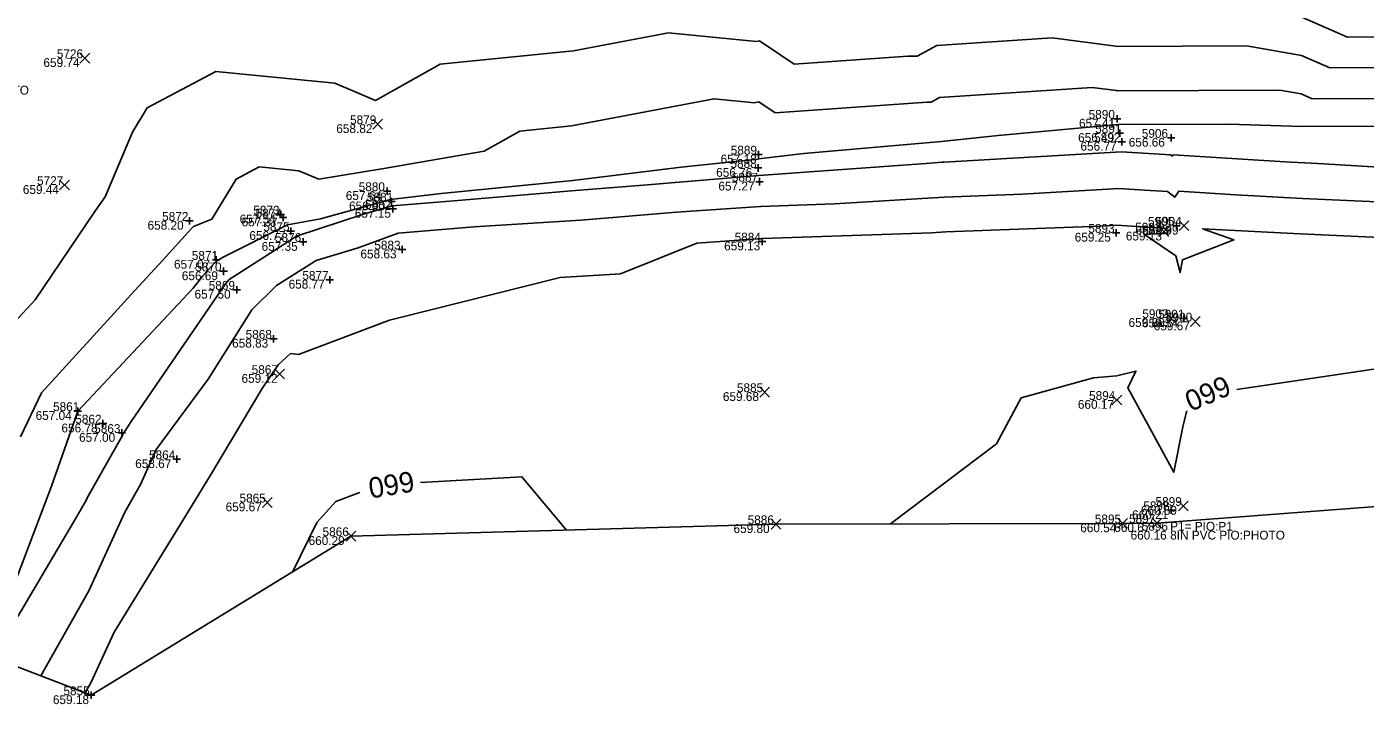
# Model space of a CAD drawing. Extents: x 2129350 to 2137777, y 657588 to 659885.
# Drawn here: x 2132014.2 to 2132196.2, y 658154.2 to 658246.3 of the extents above; entities that cross this region are included whole.
import ezdxf

# ---------------------------------------------------------------- set-up
doc = ezdxf.new("R2010")
doc.units = 0
for name, color, linetype in [('DT_X_Contour_Major', 7, 'Continuous'), ('DT_X_Contour_Minor', 7, 'Continuous'), ('DT_X_TIN_Hull', 7, 'Continuous'), ('SV_X_Random_Point', 7, 'Continuous'), ('SV_X_Shot_Marker', 7, 'Continuous'), ('SV_X_Text_Comment', 7, 'Continuous'), ('SV_X_Text_Description', 7, 'Continuous'), ('SV_X_Text_Elevation', 7, 'Continuous'), ('SV_X_Text_Name', 7, 'Continuous')]:
    doc.layers.add(name, color=color, linetype=linetype)

msp = doc.modelspace()

# ---------------------------------------------------------------- linework, layer by layer
at = {"layer": 'DT_X_Contour_Major'}
for points in [[(2132212.96, 658245.99), (2132210.34, 658244.69), (2132209.68, 658244.69), (2132208.75, 658244.98), (2132193.81, 658244.92), (2132187.58, 658247.64), (2132175.54, 658249.75), (2132162.61, 658249.69), (2132162.17, 658249.78), (2132148.24, 658251.59), (2132137.61, 658250.88), (2132133.38, 658248.62), (2132131.4, 658248.59), (2132121.15, 658247.88), (2132115.87, 658251.41)], [(2132275.91, 658196.67), (2132275.48, 658196.59), (2132262.7, 658201.12), (2132253.31, 658195.96), (2132226.71, 658198.92), (2132219.48, 658200.93), (2132213.21, 658201.1), (2132213.03, 658201.1), (2132207.62, 658201.09), (2132199.17, 658200.07), (2132178.74, 658197.03)], [(2132171.95, 658194.11), (2132171.46, 658192.19), (2132170.16, 658185.78), (2132163.94, 658197.26), (2132165.02, 658199.53), (2132162.41, 658198.86), (2132159.27, 658198.6), (2132149.4, 658195.88), (2132146.05, 658189.63), (2132131.64, 658178.75)], [(2132087.58, 658177.91), (2132081.51, 658185.17), (2132067.73, 658184.37)], [(2132059.48, 658183.02), (2132059.33, 658182.98), (2132056.2, 658181.8), (2132053.64, 658178.95), (2132050.3, 658172.2)]]:
    msp.add_lwpolyline(points, dxfattribs=at)
at = {"layer": 'DT_X_Contour_Minor'}
for points in [[(2132210.16, 658240.81), (2132191.41, 658240.74), (2132187.54, 658242.43), (2132180.06, 658243.74), (2132162.56, 658243.67), (2132162.29, 658243.72), (2132153.65, 658244.84), (2132137.96, 658243.8), (2132135.27, 658242.36), (2132134.01, 658242.34), (2132118.55, 658241.27), (2132113.84, 658244.42), (2132113.41, 658244.34), (2132101.47, 658245.53), (2132088.52, 658243.06), (2132070.4, 658241.25), (2132061.63, 658236.3), (2132056.07, 658238.67), (2132039.89, 658240.27), (2132030.54, 658235.32), (2132028.55, 658232.03), (2132024.83, 658223.24), (2132023.55, 658221.35), (2132015.34, 658209.21), (2132006.72, 658199.97)], [(2132211.56, 658236.65), (2132189.01, 658236.56), (2132187.5, 658237.22), (2132184.58, 658237.73), (2132162.51, 658237.64), (2132162.4, 658237.66), (2132159.06, 658238.09), (2132138.31, 658236.72), (2132137.16, 658236.1), (2132136.63, 658236.1), (2132115.94, 658234.66), (2132113.76, 658236.12), (2132113.16, 658236.01), (2132107.66, 658236.56), (2132088.25, 658232.85), (2132081.25, 658232.15), (2132076.39, 658229.41), (2132062.76, 658227.08), (2132053.89, 658225.6), (2132051.18, 658226.76), (2132045.79, 658227.29), (2132042.68, 658225.64), (2132039.37, 658220.16), (2132036.85, 658219.2), (2132036.57, 658218.9), (2132032.65, 658214.58), (2132028.87, 658210.49), (2132016.17, 658196.58), (2132013.32, 658190.6)], [(2132203.13, 658232.82), (2132187.61, 658232.77), (2132177.72, 658233.09), (2132162.62, 658233.05), (2132146.28, 658231.58), (2132138.56, 658230.72), (2132119.85, 658229.1), (2132113.68, 658228.37), (2132113.66, 658228.36), (2132113.16, 658228.3), (2132103.17, 658227.26), (2132088.46, 658225.43), (2132070.55, 658223.65), (2132063.67, 658222.85), (2132054.15, 658220.24), (2132049.62, 658219.39), (2132040.89, 658215.01), (2132040.02, 658214.53), (2132039.95, 658214.45), (2132038.14, 658212.49), (2132036.83, 658210.78), (2132021.15, 658194.07), (2132021.1, 658193.94), (2132017.56, 658183.89), (2132011.92, 658169.07)], [(2132212.94, 658226.33), (2132190.56, 658227.72), (2132187.98, 658227.84), (2132186.06, 658227.95), (2132170.07, 658228.94), (2132169.96, 658228.77), (2132169.74, 658228.93), (2132163.77, 658229.3), (2132163.03, 658229.35), (2132138.93, 658227.92), (2132138.69, 658227.91), (2132136.48, 658227.77), (2132113.76, 658226.11), (2132113.74, 658226.11), (2132113.7, 658226.1), (2132098.07, 658224.81), (2132088.79, 658224.06), (2132072.27, 658222.68), (2132063.88, 658222.01), (2132060, 658220.85), (2132050.87, 658217.88), (2132047.37, 658215.61), (2132041.73, 658211.99), (2132041.23, 658211.37), (2132028.37, 658192.66), (2132027.58, 658191.39), (2132027.31, 658191.03), (2132027.23, 658190.85), (2132022.37, 658182.2), (2132022.33, 658182.11), (2132021.18, 658180.06), (2132021.12, 658179.97), (2132021.12, 658179.96), (2132012.97, 658166.17)], [(2132199.81, 658222.45), (2132187.68, 658223.01), (2132178.62, 658223.5), (2132170.84, 658223.98), (2132170.31, 658223.17), (2132169.31, 658223.93), (2132166.19, 658224.13), (2132162.72, 658224.35), (2132149.55, 658223.57), (2132138.93, 658223.19), (2132124.01, 658222.26), (2132113.99, 658221.91), (2132113.97, 658221.91), (2132102.56, 658221.14), (2132089.54, 658220.05), (2132075.05, 658219.12), (2132064.71, 658218.26), (2132059.25, 658216.28), (2132053.53, 658214.58), (2132048.14, 658211.16), (2132044.78, 658207.86), (2132038.87, 658198.41), (2132031.78, 658188.88), (2132029.63, 658184.1), (2132027.53, 658180.35), (2132022.61, 658169.63), (2132016.09, 658158.09)], [(2132209.06, 658217.17), (2132187.38, 658218.17), (2132174.09, 658218.89), (2132178.36, 658217.37), (2132171.34, 658214.67), (2132171.04, 658212.92), (2132170.46, 658215.19), (2132166.2, 658218.1), (2132169.34, 658218.3), (2132169.23, 658218.67), (2132168.87, 658218.94), (2132168.62, 658218.96), (2132162.4, 658219.35), (2132160.17, 658219.22), (2132139.16, 658218.46), (2132137.22, 658218.34), (2132114.19, 658217.54), (2132114.19, 658217.54), (2132105.33, 658216.94), (2132094.92, 658212.74), (2132086.71, 658212.27), (2132063.51, 658206.45), (2132051.16, 658201.77), (2132050.06, 658201.93), (2132048.35, 658200.38), (2132046.21, 658197.18), (2132039.15, 658185.36), (2132035.66, 658179.68), (2132026.05, 658164.04), (2132022.9, 658157.15), (2132022.11, 658155.77)]]:
    msp.add_lwpolyline(points, dxfattribs=at)
at = {"layer": 'DT_X_TIN_Hull'}
msp.add_lwpolyline([(2131936.89, 658164.18), (2131964.92, 658168.91), (2131984.49, 658169.75), (2131998.86, 658165.33), (2132006.44, 658161.32), (2132009.28, 658160.67), (2132010.51, 658160.24), (2132022.93, 658155.45), (2132058.27, 658177.08), (2132116.06, 658178.71), (2132163.22, 658178.82), (2132167.87, 658178.85), (2132213.87, 658182.33)], dxfattribs=at)
at = {"layer": 'SV_X_Random_Point'}
for p, q in [((2132021.42, 658241.4), (2132022.75, 658242.73)), ((2132021.42, 658242.73), (2132022.75, 658241.4)), ((2132061.24, 658232.42), (2132062.57, 658233.76)), ((2132061.24, 658233.76), (2132062.57, 658232.42)), ((2132018.65, 658224.15), (2132019.98, 658225.49)), ((2132018.65, 658225.49), (2132019.98, 658224.15)), ((2132168.17, 658217.82), (2132169.5, 658219.15)), ((2132168.17, 658219.15), (2132169.5, 658217.82)), ((2132170.91, 658218.62), (2132172.24, 658219.95)), ((2132170.91, 658219.95), (2132172.24, 658218.62)), ((2132169.12, 658206.06), (2132170.45, 658207.4)), ((2132169.12, 658207.4), (2132170.45, 658206.06)), ((2132172.45, 658205.61), (2132173.78, 658206.94)), ((2132172.45, 658206.94), (2132173.78, 658205.61)), ((2132047.9, 658198.46), (2132049.23, 658199.8)), ((2132047.9, 658199.8), (2132049.23, 658198.46)), ((2132113.87, 658195.99), (2132115.2, 658197.33)), ((2132113.87, 658197.33), (2132115.2, 658195.99)), ((2132161.76, 658194.93), (2132163.09, 658196.26)), ((2132161.76, 658196.26), (2132163.09, 658194.93)), ((2132046.24, 658180.99), (2132047.57, 658182.33)), ((2132046.24, 658182.33), (2132047.57, 658180.99)), ((2132170.82, 658180.52), (2132172.15, 658181.85)), ((2132170.82, 658181.85), (2132172.15, 658180.52)), ((2132115.4, 658178.04), (2132116.73, 658179.38)), ((2132115.4, 658179.38), (2132116.73, 658178.04)), ((2132162.55, 658178.15), (2132163.88, 658179.49)), ((2132162.55, 658179.49), (2132163.88, 658178.15)), ((2132167.21, 658178.18), (2132168.54, 658179.52)), ((2132167.21, 658179.52), (2132168.54, 658178.18)), ((2132057.61, 658176.41), (2132058.94, 658177.75)), ((2132057.61, 658177.75), (2132058.94, 658176.41))]:
    msp.add_line(p, q, dxfattribs=at)
at = {"layer": 'SV_X_Shot_Marker'}
for p, q in [((2132161.98, 658233.83), (2132162.98, 658233.83)), ((2132162.48, 658234.33), (2132162.48, 658233.33)), ((2132162.48, 658233.83), (2132162.48, 658233.83)), ((2132162.34, 658231.88), (2132163.34, 658231.88)), ((2132162.84, 658232.38), (2132162.84, 658231.38)), ((2132162.84, 658231.88), (2132162.84, 658231.88)), ((2132169.8, 658231.74), (2132169.8, 658230.74)), ((2132162.62, 658230.7), (2132163.62, 658230.7)), ((2132163.12, 658231.2), (2132163.12, 658230.2)), ((2132163.12, 658230.7), (2132163.12, 658230.7)), ((2132169.3, 658231.24), (2132170.3, 658231.24)), ((2132169.8, 658231.24), (2132169.8, 658231.24)), ((2132113.2, 658228.96), (2132114.2, 658228.96)), ((2132113.7, 658229.46), (2132113.7, 658228.46)), ((2132113.7, 658228.96), (2132113.7, 658228.96)), ((2132113.16, 658227.14), (2132114.16, 658227.14)), ((2132113.66, 658227.64), (2132113.66, 658226.64)), ((2132113.66, 658227.14), (2132113.66, 658227.14)), ((2132063.2, 658224.49), (2132063.2, 658223.49)), ((2132113.34, 658225.28), (2132114.34, 658225.28)), ((2132113.84, 658225.78), (2132113.84, 658224.78)), ((2132113.84, 658225.28), (2132113.84, 658225.28)), ((2132062.7, 658223.99), (2132063.7, 658223.99)), ((2132063.2, 658223.99), (2132063.2, 658223.99)), ((2132063.29, 658222.58), (2132064.29, 658222.58)), ((2132063.79, 658223.08), (2132063.79, 658222.08)), ((2132063.79, 658222.58), (2132063.79, 658222.58)), ((2132048.24, 658220.8), (2132049.24, 658220.8)), ((2132048.74, 658221.3), (2132048.74, 658220.3)), ((2132048.74, 658220.8), (2132048.74, 658220.8)), ((2132049.04, 658220.9), (2132049.04, 658219.9)), ((2132063.45, 658221.58), (2132064.45, 658221.58)), ((2132063.95, 658222.08), (2132063.95, 658221.08)), ((2132063.95, 658221.58), (2132063.95, 658221.58)), ((2132035.83, 658219.95), (2132036.83, 658219.95)), ((2132036.33, 658220.45), (2132036.33, 658219.45)), ((2132036.33, 658219.95), (2132036.33, 658219.95)), ((2132048.54, 658220.4), (2132049.54, 658220.4)), ((2132049.04, 658220.4), (2132049.04, 658220.4)), ((2132050.1, 658219.06), (2132050.1, 658218.06)), ((2132170.06, 658219.29), (2132171.06, 658219.29)), ((2132170.56, 658219.79), (2132170.56, 658218.79)), ((2132170.56, 658219.29), (2132170.56, 658219.29)), ((2132049.6, 658218.56), (2132050.6, 658218.56)), ((2132050.1, 658218.56), (2132050.1, 658218.56)), ((2132051.26, 658217.08), (2132052.26, 658217.08)), ((2132051.76, 658217.58), (2132051.76, 658216.58)), ((2132051.76, 658217.08), (2132051.76, 658217.08)), ((2132113.71, 658217.14), (2132114.71, 658217.14)), ((2132114.21, 658217.64), (2132114.21, 658216.64)), ((2132114.21, 658217.14), (2132114.21, 658217.14)), ((2132161.84, 658218.33), (2132162.84, 658218.33)), ((2132162.34, 658218.83), (2132162.34, 658217.83)), ((2132162.34, 658218.33), (2132162.34, 658218.33)), ((2132064.72, 658216.05), (2132065.72, 658216.05)), ((2132065.22, 658216.55), (2132065.22, 658215.55)), ((2132065.22, 658216.05), (2132065.22, 658216.05)), ((2132039.44, 658214.65), (2132040.44, 658214.65)), ((2132039.94, 658215.15), (2132039.94, 658214.15)), ((2132039.94, 658214.65), (2132039.94, 658214.65)), ((2132040.96, 658213.59), (2132040.96, 658212.59)), ((2132040.46, 658213.09), (2132041.46, 658213.09)), ((2132040.96, 658213.09), (2132040.96, 658213.09)), ((2132054.91, 658211.94), (2132055.91, 658211.94)), ((2132055.41, 658212.44), (2132055.41, 658211.44)), ((2132055.41, 658211.94), (2132055.41, 658211.94)), ((2132042.23, 658210.58), (2132043.23, 658210.58)), ((2132042.73, 658211.08), (2132042.73, 658210.08)), ((2132042.73, 658210.58), (2132042.73, 658210.58)), ((2132171.02, 658206.67), (2132172.02, 658206.67)), ((2132171.52, 658207.17), (2132171.52, 658206.17)), ((2132171.52, 658206.67), (2132171.52, 658206.67)), ((2132047.75, 658204.42), (2132047.75, 658203.42)), ((2132047.25, 658203.92), (2132048.25, 658203.92)), ((2132047.75, 658203.92), (2132047.75, 658203.92)), ((2132020.61, 658194.09), (2132021.61, 658194.09)), ((2132021.11, 658194.59), (2132021.11, 658193.59)), ((2132021.11, 658194.09), (2132021.11, 658194.09)), ((2132024.05, 658192.39), (2132025.05, 658192.39)), ((2132024.55, 658192.89), (2132024.55, 658191.89)), ((2132024.55, 658192.39), (2132024.55, 658192.39)), ((2132027.13, 658191.61), (2132027.13, 658190.61)), ((2132026.63, 658191.11), (2132027.63, 658191.11)), ((2132027.13, 658191.11), (2132027.13, 658191.11)), ((2132034.59, 658188.04), (2132034.59, 658187.04)), ((2132034.09, 658187.54), (2132035.09, 658187.54)), ((2132034.59, 658187.54), (2132034.59, 658187.54)), ((2132169.83, 658181.1), (2132169.83, 658180.1)), ((2132169.33, 658180.6), (2132170.33, 658180.6)), ((2132169.83, 658180.6), (2132169.83, 658180.6)), ((2132022.44, 658155.45), (2132023.44, 658155.45)), ((2132022.94, 658155.95), (2132022.94, 658154.95)), ((2132022.94, 658155.45), (2132022.94, 658155.45))]:
    msp.add_line(p, q, dxfattribs=at)

# ---------------------------------------------------------------- texts
at = {"layer": 'DT_X_Contour_Major'}
for rotation, p in [(203.2768, (2132177.11, 658199.02)), (189.2776, (2132066.63, 658185.96))]:
    msp.add_text('660', height=2.8, rotation=rotation, dxfattribs=at).set_placement(p)
at = {"layer": 'SV_X_Text_Comment'}
for s, p in [('WALLH:MATERIAL CONCRETE WALLH:LOCATION WALLH:CONDITION WALLH:PHOTO', (2131948.86, 658237.12)), ('8IN PVC PIO:PHOTO', (2132169.68, 658176.62))]:
    msp.add_text(s, height=1.2, dxfattribs=at).set_placement(p)
at = {"layer": 'SV_X_Text_Description'}
msp.add_text('P1= PIO:P1', height=1.2, dxfattribs=at).set_placement((2132169.68, 658177.82))
at = {"layer": 'SV_X_Text_Elevation'}
for s, p in [('659.74', (2132016.45, 658240.87)), ('657.41', (2132157.28, 658232.63)), ('658.82', (2132056.28, 658231.89)), ('656.49', (2132157.16, 658230.68)), ('656.77', (2132157.48, 658229.5)), ('656.66', (2132164.05, 658230.04)), ('657.18', (2132108.54, 658227.76)), ('656.76', (2132107.94, 658225.94)), ('659.44', (2132013.65, 658223.62)), ('657.27', (2132108.24, 658224.08)), ('657.64', (2132057.57, 658222.79)), ('656.90', (2132058.01, 658221.38)), ('657.54', (2132043.13, 658219.6)), ('657.15', (2132058.8, 658220.38)), ('658.20', (2132030.61, 658218.75)), ('657.37', (2132043.4, 658219.2)), ('658.73', (2132164.94, 658218.09)), ('658.99', (2132165.91, 658218.09)), ('656.77', (2132044.46, 658217.36)), ('657.35', (2132046.12, 658215.88)), ('659.13', (2132109.02, 658215.94)), ('659.25', (2132156.7, 658217.13)), ('659.13', (2132163.65, 658217.29)), ('658.63', (2132059.56, 658214.85)), ('657.07', (2132034.21, 658213.45)), ('656.69', (2132035.27, 658211.89)), ('658.77', (2132049.79, 658210.74)), ('657.50', (2132037, 658209.38)), ('659.80', (2132164.02, 658205.53)), ('659.34', (2132165.85, 658205.47)), ('659.67', (2132167.44, 658205.07)), ('658.83', (2132042.11, 658202.72)), ('659.12', (2132043.39, 658197.93)), ('659.68', (2132108.85, 658195.46)), ('660.17', (2132157.13, 658194.4)), ('657.04', (2132015.39, 658192.89)), ('656.78', (2132018.9, 658191.19)), ('657.00', (2132021.3, 658189.91)), ('658.67', (2132028.93, 658186.34)), ('659.67', (2132041.23, 658180.46)), ('660.59', (2132165.7, 658179.99)), ('660.67', (2132162.08, 658177.65)), ('660.21', (2132164.51, 658179.4)), ('660.29', (2132052.51, 658175.88)), ('659.80', (2132110.3, 658177.51)), ('660.54', (2132157.45, 658177.62)), ('660.16', (2132164.3, 658176.62)), ('659.18', (2132017.74, 658154.25))]:
    msp.add_text(s, height=1.2, dxfattribs=at).set_placement(p)
at = {"layer": 'SV_X_Text_Name'}
for s, p in [('5726', (2132018.27, 658242.07)), ('5879', (2132058.15, 658233.09)), ('5890', (2132158.59, 658233.83)), ('5892', (2132159.34, 658230.7)), ('5891', (2132159.48, 658231.88)), ('5906', (2132165.82, 658231.24)), ('5889', (2132109.92, 658228.96)), ('5888', (2132109.88, 658227.14)), ('5887', (2132110.07, 658225.28)), ('5727', (2132015.58, 658224.82)), ('5880', (2132059.32, 658223.99)), ('5882', (2132060.19, 658221.58)), ('5881', (2132060.45, 658222.58)), ('5872', (2132032.59, 658219.95)), ('5873', (2132044.99, 658220.8)), ('5874', (2132045.3, 658220.4)), ('5875', (2132046.35, 658218.56)), ('5893', (2132158.55, 658218.33)), ('5903', (2132164.93, 658218.49)), ('5905', (2132166.66, 658219.29)), ('5904', (2132167.68, 658219.29)), ('5876', (2132047.94, 658217.08)), ('5883', (2132061.45, 658216.05)), ('5884', (2132110.45, 658217.14)), ('5871', (2132036.63, 658214.65)), ('5870', (2132037.1, 658213.09)), ('5869', (2132038.93, 658210.58)), ('5877', (2132051.66, 658211.94)), ('5902', (2132165.89, 658206.73)), ('5901', (2132168.05, 658206.67)), ('5900', (2132169.11, 658206.27)), ('5868', (2132043.95, 658203.92)), ('5867', (2132044.77, 658199.13)), ('5885', (2132110.76, 658196.66)), ('5861', (2132017.76, 658194.09)), ('5894', (2132158.65, 658195.6)), ('5862', (2132020.78, 658192.39)), ('5863', (2132023.35, 658191.11)), ('5864', (2132030.81, 658187.54)), ('5865', (2132043.12, 658181.66)), ('5898', (2132166.03, 658180.6)), ('5899', (2132167.69, 658181.19)), ('5886', (2132112.22, 658178.71)), ('5895', (2132159.43, 658178.82)), ('5897', (2132164.08, 658178.85)), ('5896', (2132165.81, 658177.82)), ('5866', (2132054.41, 658177.08)), ('5855', (2132019.17, 658155.45))]:
    msp.add_text(s, height=1.2, dxfattribs=at).set_placement(p)

doc.saveas('drawing.dxf')
